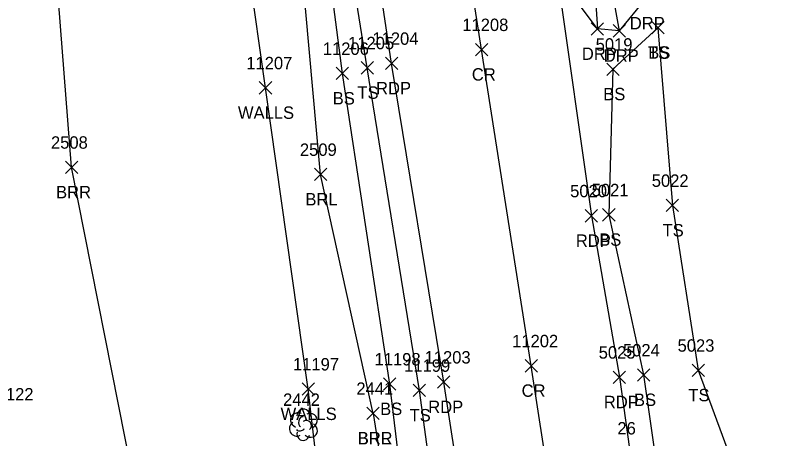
# Model space of a CAD drawing. Extents: x 1439173 to 1457902, y 641926 to 659889.
# Drawn here: x 1447917.7 to 1448039.8, y 648144.6 to 648213 of the extents above; entities that cross this region are included whole.
import ezdxf

# ---------------------------------------------------------------- set-up
doc = ezdxf.new("R2010")
doc.units = 0
for name, color, linetype in [('C_I', 7, 'Continuous'), ('L_A', 7, 'Continuous'), ('L_I', 7, 'Continuous'), ('L_TIC', 7, 'Continuous'), ('LABL', 7, 'Continuous'), ('LELB', 7, 'Continuous'), ('LTD', 7, 'Continuous'), ('LWS', 7, 'Continuous'), ('P_A', 7, 'Continuous'), ('P_I', 7, 'Continuous'), ('P_TIC', 7, 'Continuous'), ('PET', 7, 'Continuous'), ('PRC', 7, 'Continuous'), ('R_A', 7, 'Continuous'), ('R_TIC', 7, 'Continuous'), ('RDP', 7, 'Continuous')]:
    doc.layers.add(name, color=color, linetype=linetype)

msp = doc.modelspace()

# ---------------------------------------------------------------- linework, layer by layer
at = {"layer": 'L_TIC'}
for points in [[(1448020.52, 648209.93), (1448022.52, 648211.93)], [(1448022.52, 648209.93), (1448020.52, 648211.93)], [(1448020.52, 648209.93), (1448022.52, 648211.93)], [(1448022.52, 648209.93), (1448020.52, 648211.93)], [(1447973.58, 648203.46), (1447975.58, 648205.46)], [(1447975.58, 648203.46), (1447973.58, 648205.46)], [(1447969.56, 648202.55), (1447971.56, 648204.55)], [(1447971.56, 648202.55), (1447969.56, 648204.55)], [(1448013.25, 648203.23), (1448015.25, 648205.23)], [(1448015.25, 648203.23), (1448013.25, 648205.23)], [(1447957.14, 648200.23), (1447959.14, 648202.23)], [(1447959.14, 648200.23), (1447957.14, 648202.23)], [(1447925.83, 648187.41), (1447927.83, 648189.41)], [(1447927.83, 648187.41), (1447925.83, 648189.41)], [(1447966.05, 648186.25), (1447968.05, 648188.25)], [(1447968.05, 648186.25), (1447966.05, 648188.25)], [(1448022.87, 648181.25), (1448024.87, 648183.25)], [(1448024.87, 648181.25), (1448022.87, 648183.25)], [(1448012.6, 648179.74), (1448014.6, 648181.74)], [(1448014.6, 648179.74), (1448012.6, 648181.74)], [(1448027.04, 648154.65), (1448029.04, 648156.65)], [(1448029.04, 648154.65), (1448027.04, 648156.65)], [(1448018.22, 648153.89), (1448020.22, 648155.89)], [(1448020.22, 648153.89), (1448018.22, 648155.89)], [(1447977.22, 648152.43), (1447979.22, 648154.43)], [(1447979.22, 648152.43), (1447977.22, 648154.43)], [(1447964.04, 648151.62), (1447966.04, 648153.62)], [(1447966.04, 648151.62), (1447964.04, 648153.62)], [(1447982.01, 648151.4), (1447984.01, 648153.4)], [(1447984.01, 648151.4), (1447982.01, 648153.4)], [(1447974.52, 648147.69), (1447976.52, 648149.69)], [(1447976.52, 648147.69), (1447974.52, 648149.69)], [(1447974.52, 648147.69), (1447976.52, 648149.69)], [(1447976.52, 648147.69), (1447974.52, 648149.69)]]:
    msp.add_lwpolyline(points, dxfattribs=at)
at = {"layer": 'LABL'}
for points in [[(1447975.52, 648148.69), (1447981.52, 648110.97), (1447974.2, 648092.22), (1447958.64, 648075.67), (1447941.87, 648100.07), (1447936.57, 648139.24), (1447926.83, 648188.41), (1447923.24, 648233.98), (1447912.22, 648276.03), (1447890.52, 648312.32), (1447885.31, 648329.49), (1447844.46, 648358.6), (1447883.24, 648371.65), (1447915.86, 648376.25), (1447938.91, 648380.03), (1447948.39, 648332.97), (1447948.3, 648332.92), (1447954.84, 648284.4)], [(1447975.52, 648148.69), (1447967.05, 648187.25), (1447962.26, 648240.42), (1447954.84, 648284.4)]]:
    msp.add_lwpolyline(points, dxfattribs=at)
at = {"layer": 'LELB'}
for points in [[(1447967.66, 648065.76), (1447977.17, 648078.12), (1447987.3, 648088.16), (1447988.63, 648096.98), (1447988.8, 648110.23), (1447983.01, 648152.4), (1447974.58, 648204.46), (1447966.72, 648253.63), (1447959.67, 648307.38), (1447953.47, 648352.43)], [(1447967.66, 648065.76), (1447976.87, 648078.24), (1447982.78, 648088.97), (1447983.42, 648098.07), (1447983.72, 648107.96), (1447978.22, 648153.43), (1447970.56, 648203.55), (1447964.13, 648253.31), (1447956.59, 648305.82), (1447950.68, 648351.71)], [(1448010.8, 648225.08), (1448011.75, 648210.74)], [(1448012.76, 648224.36), (1448015.29, 648210.43)], [(1448021.52, 648210.93), (1448014.25, 648204.23), (1448013.6, 648180.74), (1448019.22, 648154.89), (1448023.47, 648125.33), (1448026.21, 648109.29), (1448030.44, 648091.9), (1448033.83, 648082.28), (1448035.27, 648064.3), (1448038.74, 648039.43)], [(1448021.52, 648210.93), (1448023.87, 648182.25), (1448028.04, 648155.65), (1448038.39, 648127.69), (1448037.74, 648112.05), (1448044.23, 648092.63)]]:
    msp.add_lwpolyline(points, dxfattribs=at)
at = {"layer": 'LTD'}
msp.add_line((1447964.24, 648146.91), (1447964.24, 648146.91), dxfattribs=at)
msp.add_line((1447964.24, 648146.91), (1447964.24, 648146.91), dxfattribs=at)
msp.add_arc((1447964.28, 648148.34), 1.05, 335.5272, 180.9563, dxfattribs=at)
for centre, major_axis, ratio, start_param, end_param in [((1447963.45, 648147.57), (1.21, -0.51), 0.895232, 1.570796, 4.712389), ((1447964.03, 648147.36), (-0.208, -0.792), 0.645439, 3.141593, 6.283185), ((1447965.28, 648147.49), (-1.14, -0.48), 0.949671, 1.570796, 4.712389), ((1447963.15, 648146.2), (0.58, -1.04), 0.959034, 3.141593, 6.283185), ((1447964.74, 648146.74), (-0.5, 0.667), 0.989748, 3.141593, 6.283185), ((1447965.24, 648146.07), (-1.09, 0.79), 0.841452, 1.570796, 4.712389), ((1447964.24, 648145.41), (0.26, 1.06), 0.942809, 1.570796, 4.712389), ((1447963.78, 648146.16), (-0.625, -0.083), 0.423636, 0, 3.141593)]:
    msp.add_ellipse(centre, major_axis=major_axis, ratio=ratio, start_param=start_param, end_param=end_param, dxfattribs=at)
at = {"layer": 'LWS'}
msp.add_lwpolyline([(1447969.79, 648089.5), (1447969.72, 648112.61), (1447965.04, 648152.62), (1447958.14, 648201.23), (1447950.22, 648257.11), (1447940.26, 648301.84), (1447935.19, 648340.81), (1447933.63, 648364.37), (1447931.3, 648375.99)], dxfattribs=at)
at = {"layer": 'P_TIC'}
for points in [[(1447992.04, 648206.4), (1447994.04, 648208.4)], [(1447994.04, 648206.4), (1447992.04, 648208.4)], [(1447977.51, 648204.18), (1447979.51, 648206.18)], [(1447979.51, 648204.18), (1447977.51, 648206.18)], [(1448009.78, 648179.57), (1448011.78, 648181.57)], [(1448011.78, 648179.57), (1448009.78, 648181.57)], [(1448000.08, 648155.37), (1448002.08, 648157.37)], [(1448002.08, 648155.37), (1448000.08, 648157.37)], [(1448014.3, 648153.53), (1448016.3, 648155.53)], [(1448016.3, 648153.53), (1448014.3, 648155.53)], [(1447985.94, 648152.74), (1447987.94, 648154.74)], [(1447987.94, 648152.74), (1447985.94, 648154.74)]]:
    msp.add_lwpolyline(points, dxfattribs=at)
at = {"layer": 'PET'}
for points in [[(1447992.52, 648117.53), (1447986.94, 648153.74), (1447978.51, 648205.18), (1447971.14, 648254.54), (1447963.53, 648308.21), (1447956.91, 648352.98)], [(1447990.83, 648318.35), (1447996.26, 648279.85), (1448000.35, 648251.73), (1448005.26, 648219.45), (1448010.78, 648180.57), (1448015.3, 648154.53), (1448019.49, 648124.86), (1448019.83, 648125.63), (1448022.69, 648109.31), (1448026, 648088.47), (1448029.76, 648063.71), (1448033.55, 648038.62)]]:
    msp.add_lwpolyline(points, dxfattribs=at)
at = {"layer": 'PRC'}
msp.add_lwpolyline([(1448032.33, 647961.7), (1448025.03, 648003.46), (1448015.67, 648063.56), (1448008.21, 648110.03), (1448001.08, 648156.37), (1447993.04, 648207.4), (1447985.4, 648256.52), (1447977.63, 648310.23), (1447970.83, 648357.73), (1447966.46, 648396.63), (1447963.75, 648410.58), (1447956.84, 648463.17), (1447947.44, 648542.38), (1447940.67, 648596), (1447933.63, 648644.51), (1447928.19, 648688.31), (1447922.05, 648736.93), (1447916.64, 648778.15)], dxfattribs=at)
at = {"layer": 'R_TIC'}
for points in [[(1448010.75, 648209.74), (1448012.75, 648211.74)], [(1448012.75, 648209.74), (1448010.75, 648211.74)], [(1448014.29, 648209.43), (1448016.29, 648211.43)], [(1448016.29, 648209.43), (1448014.29, 648211.43)]]:
    msp.add_lwpolyline(points, dxfattribs=at)
at = {"layer": 'RDP'}
msp.add_lwpolyline([(1448080, 648271.28), (1448057.45, 648267.18), (1448044.55, 648267.35), (1448032.21, 648264.84), (1448028.08, 648249.79), (1448022.9, 648246.93), (1448020.69, 648229.45), (1448019.5, 648215.67), (1448015.29, 648210.43), (1448011.75, 648210.74), (1448005.26, 648219.45)], dxfattribs=at)

# ---------------------------------------------------------------- texts
at = {"layer": 'C_I'}
msp.add_text('26', height=2, dxfattribs=at).set_placement((1448014.98, 648145.29))
at = {"layer": 'L_A'}
for s, p in [('TS', (1448019.93, 648205.93)), ('BS', (1448019.96, 648205.93)), ('BS', (1447969, 648198.55)), ('TS', (1447972.99, 648199.46)), ('BS', (1448012.69, 648199.23)), ('WALLS', (1447953.69, 648196.23)), ('BRR', (1447924.32, 648183.41)), ('BRL', (1447964.59, 648182.25)), ('TS', (1448022.28, 648177.25)), ('BS', (1448012.04, 648175.74)), ('BS', (1448017.66, 648149.89)), ('TS', (1448026.45, 648150.65)), ('WALLS', (1447960.58, 648147.62)), ('BS', (1447976.66, 648148.43)), ('TS', (1447981.41, 648147.4)), ('BRR', (1447973.01, 648143.69)), ('BRL', (1447973.06, 648143.69))]:
    msp.add_text(s, height=2, dxfattribs=at).set_placement(p)
at = {"layer": 'L_I'}
for s, p in [('11205', (1447971.48, 648207.46)), ('5019', (1448011.47, 648207.23)), ('11206', (1447967.4, 648206.55)), ('11207', (1447955.04, 648204.23)), ('2508', (1447923.49, 648191.41)), ('2509', (1447963.7, 648190.25)), ('5022', (1448020.53, 648185.25)), ('5021', (1448010.83, 648183.74)), ('5023', (1448024.7, 648158.65)), ('5024', (1448015.88, 648157.89)), ('11198', (1447975.76, 648156.43)), ('11197', (1447962.58, 648155.62)), ('11199', (1447980.54, 648155.4)), ('2441', (1447972.82, 648151.69)), ('2441', (1447972.82, 648151.69)), ('11122', (1447913.24, 648150.78)), ('2442', (1447960.98, 648149.91))]:
    msp.add_text(s, height=2, dxfattribs=at).set_placement(p)
at = {"layer": 'P_A'}
for s, p in [('CR', (1447991.47, 648202.4)), ('RDP', (1447976, 648200.18)), ('RDP', (1448008.27, 648175.57)), ('CR', (1447999.51, 648151.37)), ('RDP', (1447984.43, 648148.74)), ('RDP', (1448012.79, 648149.53))]:
    msp.add_text(s, height=2, dxfattribs=at).set_placement(p)
at = {"layer": 'P_I'}
for s, p in [('11208', (1447989.93, 648210.4)), ('11204', (1447975.41, 648208.18)), ('5020', (1448007.35, 648183.57)), ('11202', (1447997.98, 648159.37)), ('5025', (1448011.96, 648157.53)), ('11203', (1447983.84, 648156.74))]:
    msp.add_text(s, height=2, dxfattribs=at).set_placement(p)
at = {"layer": 'R_A'}
for p in [(1448016.98, 648210.67), (1448009.24, 648205.74), (1448012.78, 648205.43)]:
    msp.add_text('DRP', height=2, dxfattribs=at).set_placement(p)

doc.saveas('drawing.dxf')
